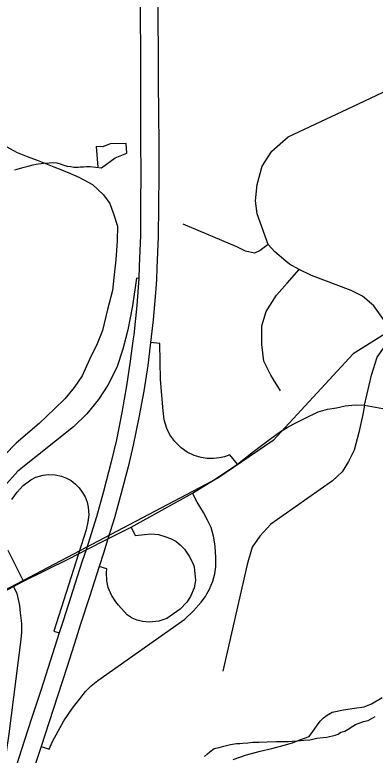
# Model space of a CAD drawing. Extents: x 0 to 34, y 0 to 22.
# Drawn here: x 7.0625 to 7.2473, y 19.556 to 19.9353 of the extents above; entities that cross this region are included whole.
import ezdxf

# ---------------------------------------------------------------- set-up
doc = ezdxf.new("R2010")
doc.units = 0
for name, color, linetype in [('GM_X_County_Road', 7, 'Continuous'), ('GM_X_Interchange_Ramps', 7, 'Continuous'), ('GM_X_Interstate_Route', 7, 'Continuous'), ('GM_X_Minor_Lake', 7, 'Continuous'), ('GM_X_Minor_River', 7, 'Continuous'), ('GM_X_Rail_Line', 7, 'Continuous'), ('GM_X_State_Route', 7, 'Continuous'), ('GM_X_Township_Road', 7, 'Continuous')]:
    doc.layers.add(name, color=color, linetype=linetype)

msp = doc.modelspace()

# ---------------------------------------------------------------- linework, layer by layer
at = {"layer": 'GM_X_County_Road'}
msp.add_lwpolyline([(7.24184, 19.73524), (7.24537, 19.75069), (7.24837, 19.75988), (7.25205, 19.76521), (7.25806, 19.77172), (7.26243, 19.77504), (7.26571, 19.77765)], dxfattribs=at)
at = {"layer": 'GM_X_Interchange_Ramps'}
for points in [[(7.12612, 19.80028), (7.12489, 19.80036), (7.12293, 19.78615), (7.12048, 19.77389), (7.11786, 19.76409), (7.11476, 19.75461), (7.11018, 19.74563), (7.10544, 19.73827), (7.0994, 19.73092), (7.0927, 19.72422), (7.06411, 19.70151), (7.05704, 19.69367), (7.05358, 19.68817)], [(7.1767, 19.70509), (7.17269, 19.70987), (7.16996, 19.70891), (7.1675, 19.70835), (7.16444, 19.70801), (7.16121, 19.70807), (7.15815, 19.70852), (7.15448, 19.70961), (7.1509, 19.71132), (7.14775, 19.71349), (7.14453, 19.71663), (7.14204, 19.72012), (7.14041, 19.72343), (7.13912, 19.72773), (7.13863, 19.73243), (7.1372, 19.7484), (7.13692, 19.76696), (7.13217, 19.76743)], [(7.06107, 19.68694), (7.06373, 19.69081), (7.0668, 19.69415), (7.07081, 19.69715), (7.07341, 19.69842), (7.07708, 19.69949), (7.07981, 19.69982), (7.08315, 19.69962), (7.08648, 19.69895), (7.08909, 19.69789), (7.09142, 19.69668), (7.09362, 19.69488), (7.09556, 19.69302), (7.09716, 19.69075), (7.09856, 19.68841), (7.09956, 19.68561), (7.10016, 19.68301), (7.10049, 19.67921), (7.09996, 19.67554), (7.09909, 19.67147), (7.09527, 19.65916), (7.08248, 19.61956), (7.08535, 19.61866)], [(7.16102, 19.63865), (7.16237, 19.64103), (7.16404, 19.64519), (7.16504, 19.64897), (7.16557, 19.65247), (7.16566, 19.65724), (7.16521, 19.66283), (7.16465, 19.66752), (7.16312, 19.67257), (7.16133, 19.67646), (7.15928, 19.68025), (7.15608, 19.68569), (7.15357, 19.69031)], [(7.12215, 19.67279), (7.12422, 19.66854), (7.12909, 19.66906), (7.13227, 19.66936), (7.13625, 19.66906), (7.1395, 19.6681), (7.14238, 19.667), (7.14503, 19.66559), (7.14739, 19.66368), (7.14948, 19.66153), (7.15197, 19.65798), (7.15373, 19.6544), (7.15443, 19.65249), (7.15525, 19.64543), (7.15453, 19.64179), (7.15268, 19.63725), (7.15077, 19.63432), (7.14737, 19.63076), (7.1404, 19.62596), (7.13644, 19.62464), (7.13166, 19.62411), (7.12806, 19.62444), (7.12528, 19.62513), (7.12273, 19.62614), (7.1202, 19.62782), (7.11568, 19.63278), (7.11439, 19.63452), (7.11209, 19.63791), (7.11041, 19.64189), (7.10965, 19.64536), (7.10952, 19.64975), (7.10973, 19.6515), (7.10575, 19.65271)], [(7.06701, 19.64508), (7.0652, 19.64885), (7.05906, 19.66093)], [(7.06191, 19.64238), (7.06361, 19.63881), (7.06489, 19.63273), (7.06529, 19.62895), (7.06598, 19.62338), (7.06592, 19.61888), (7.06554, 19.61394), (7.05951, 19.5669), (7.05814, 19.55752), (7.05733, 19.55092), (7.05493, 19.53838), (7.04172, 19.49288), (7.04452, 19.49216)], [(7.07599, 19.56039), (7.0802, 19.55909), (7.0819, 19.56301), (7.0876, 19.57352), (7.09217, 19.58013), (7.09581, 19.5849), (7.09879, 19.58864), (7.1017, 19.59158), (7.10506, 19.59434), (7.14978, 19.62572), (7.1541, 19.62989), (7.15809, 19.63434), (7.16021, 19.63722), (7.16102, 19.63865)]]:
    msp.add_lwpolyline(points, dxfattribs=at)
at = {"layer": 'GM_X_Interstate_Route'}
for points in [[(7.12681, 19.94959), (7.12683, 19.93336), (7.1269, 19.91717), (7.12697, 19.90158), (7.12706, 19.88578), (7.12706, 19.86994), (7.12708, 19.85448), (7.12706, 19.83799), (7.1269, 19.82231), (7.12635, 19.80654), (7.12612, 19.80028), (7.12506, 19.78635), (7.12348, 19.77138), (7.12308, 19.76823), (7.12175, 19.75795), (7.11982, 19.74527), (7.11746, 19.73154), (7.11459, 19.71749), (7.11199, 19.70635), (7.10809, 19.69115), (7.10437, 19.67815), (7.09914, 19.66114), (7.09707, 19.65533), (7.09218, 19.6399), (7.08747, 19.62532), (7.08535, 19.61866), (7.08072, 19.60424), (7.07599, 19.58956), (7.07135, 19.57524), (7.06736, 19.56313), (7.06318, 19.55028)], [(7.13589, 19.94878), (7.13591, 19.93255), (7.13598, 19.91636), (7.13605, 19.90077), (7.13614, 19.88497), (7.13629, 19.86896), (7.13634, 19.85371), (7.13626, 19.83735), (7.13598, 19.8215), (7.13543, 19.80573), (7.13521, 19.79947), (7.13475, 19.7928), (7.13353, 19.77896), (7.13217, 19.76743), (7.13067, 19.7556), (7.12863, 19.74255), (7.12614, 19.72892), (7.12327, 19.71487), (7.12067, 19.70373), (7.11715, 19.69024), (7.11357, 19.67762), (7.1103, 19.66684), (7.10801, 19.65945), (7.10575, 19.65271), (7.10081, 19.63716), (7.0961, 19.62257), (7.09398, 19.61592), (7.08935, 19.60149), (7.08462, 19.58682), (7.07998, 19.57249), (7.07599, 19.56039), (7.072, 19.54813)]]:
    msp.add_lwpolyline(points, dxfattribs=at)
at = {"layer": 'GM_X_Minor_Lake'}
msp.add_lwpolyline([(7.10115, 19.85768), (7.10702, 19.85699), (7.11396, 19.86197), (7.1199, 19.86451), (7.11962, 19.86945), (7.11145, 19.86924)], dxfattribs=at)
at = {"layer": 'GM_X_Minor_River'}
for points in [[(7.11145, 19.86924), (7.10761, 19.86761), (7.1042, 19.86787), (7.10518, 19.85721)], [(7.06236, 19.85585), (7.0637, 19.8562), (7.06542, 19.85672), (7.06733, 19.85724), (7.06943, 19.85775), (7.07192, 19.85845), (7.07345, 19.85879), (7.07726, 19.85926), (7.08011, 19.85956), (7.08164, 19.85971), (7.0841, 19.85946), (7.0858, 19.85903), (7.08768, 19.85822), (7.08938, 19.8578), (7.09127, 19.85756), (7.09278, 19.85733), (7.09506, 19.85727), (7.0962, 19.85743), (7.09772, 19.85739), (7.09924, 19.85754), (7.10115, 19.85768)], [(7.15981, 19.55526), (7.16136, 19.55674), (7.16253, 19.55766), (7.16466, 19.5595), (7.16733, 19.56), (7.16963, 19.56069), (7.17307, 19.56155), (7.17612, 19.56204), (7.17783, 19.562), (7.17935, 19.56215), (7.18201, 19.56227), (7.18449, 19.56258), (7.18772, 19.56268), (7.1919, 19.56277), (7.19666, 19.56302), (7.20064, 19.56292), (7.20273, 19.56305), (7.20464, 19.56319), (7.2073, 19.56331), (7.21072, 19.5636), (7.21377, 19.5639), (7.2174, 19.56475), (7.22063, 19.56505), (7.22254, 19.56519), (7.22674, 19.56622), (7.22827, 19.56674), (7.22963, 19.56785), (7.23173, 19.56836), (7.23347, 19.56926), (7.23579, 19.57091), (7.23713, 19.57163), (7.23848, 19.57216), (7.24135, 19.57323), (7.24364, 19.57374), (7.2473, 19.57573)]]:
    msp.add_lwpolyline(points, dxfattribs=at)
at = {"layer": 'GM_X_Rail_Line'}
msp.add_lwpolyline([(8.9, 19.7176), (8.69584, 19.73341), (7.47033, 19.84735), (7.26736, 19.78133), (7.23591, 19.76162), (7.19492, 19.71716), (7.16666, 19.69799), (6.88858, 19.5517)], dxfattribs=at)
at = {"layer": 'GM_X_State_Route'}
for points in [[(7.1767, 19.70509), (7.18491, 19.71154), (7.19309, 19.71776), (7.19873, 19.72191), (7.20219, 19.72387), (7.20564, 19.72583), (7.21105, 19.72848), (7.21803, 19.73199), (7.22283, 19.73329), (7.22746, 19.73402), (7.23193, 19.735), (7.23696, 19.73541), (7.24184, 19.73524)], [(7.24184, 19.73524), (7.25681, 19.73258), (7.26627, 19.72987)], [(7.09017, 19.65662), (7.09527, 19.65916), (7.09914, 19.66114), (7.1103, 19.66684), (7.12215, 19.67279), (7.15357, 19.69031), (7.16434, 19.69683), (7.1767, 19.70509)], [(7.02967, 19.62545), (7.03402, 19.62778), (7.06191, 19.64238), (7.06701, 19.64508), (7.09017, 19.65662)]]:
    msp.add_lwpolyline(points, dxfattribs=at)
at = {"layer": 'GM_X_Township_Road'}
for points in [[(7.25806, 19.77172), (7.252, 19.77846), (7.24654, 19.78629), (7.24071, 19.7912), (7.23488, 19.79412), (7.21471, 19.8018), (7.20838, 19.80484), (7.20338, 19.80754), (7.20149, 19.80909), (7.19577, 19.81384), (7.19249, 19.81756), (7.18677, 19.83328), (7.186, 19.84004), (7.18671, 19.84835), (7.18932, 19.85785), (7.19431, 19.86544), (7.20262, 19.8728), (7.2387, 19.88966), (7.26719, 19.90319), (7.35199, 19.93333)], [(6.95324, 19.91678), (6.99957, 19.88622), (7.00477, 19.88292), (7.00905, 19.88119), (7.01482, 19.88016), (7.02239, 19.87952), (7.02837, 19.87949), (7.03445, 19.87898), (7.0413, 19.87683), (7.05998, 19.86682), (7.06384, 19.86473), (7.06888, 19.86271), (7.07398, 19.86078), (7.07825, 19.85916), (7.0825, 19.85745), (7.08618, 19.85609), (7.08855, 19.85512)], [(7.08855, 19.85512), (7.08998, 19.85453), (7.09533, 19.85217), (7.10236, 19.84832), (7.10794, 19.84308), (7.11128, 19.83858), (7.11319, 19.83334), (7.11514, 19.82704), (7.11497, 19.81945), (7.11439, 19.80977), (7.11324, 19.80049), (7.11254, 19.79405), (7.11005, 19.78441), (7.10755, 19.77364), (7.10475, 19.76667), (7.10079, 19.75878), (7.09701, 19.75031), (7.0929, 19.74432), (7.08823, 19.73854), (7.08282, 19.73352), (7.07508, 19.72589), (7.0632, 19.71589), (7.05748, 19.70988)], [(7.19249, 19.81756), (7.18839, 19.81457), (7.18534, 19.81324), (7.18085, 19.81422), (7.17642, 19.81653), (7.14877, 19.8281)], [(7.19867, 19.7427), (7.19378, 19.75063), (7.19023, 19.75795), (7.18911, 19.76643), (7.18916, 19.77591), (7.19142, 19.78336), (7.19672, 19.79165), (7.20213, 19.79775), (7.20838, 19.80484)], [(7.24184, 19.73524), (7.24098, 19.73057), (7.23891, 19.72135), (7.23646, 19.71223), (7.23363, 19.70654), (7.23036, 19.70114), (7.22535, 19.69651), (7.19381, 19.67429), (7.18808, 19.6682), (7.18429, 19.66254), (7.18167, 19.65368), (7.16913, 19.59912)], [(7.21344, 19.56548), (7.21531, 19.56812), (7.21778, 19.57153), (7.21906, 19.5734), (7.22085, 19.57511), (7.22273, 19.57656), (7.2253, 19.57809), (7.23099, 19.5792), (7.2367, 19.58013), (7.24156, 19.58073), (7.24531, 19.58226), (7.25085, 19.58547)], [(7.17441, 19.5538), (7.18131, 19.55611), (7.1883, 19.55798), (7.19435, 19.55943), (7.20066, 19.56105), (7.20483, 19.56233), (7.20867, 19.56394), (7.21344, 19.56548)]]:
    msp.add_lwpolyline(points, dxfattribs=at)

doc.saveas('drawing.dxf')
